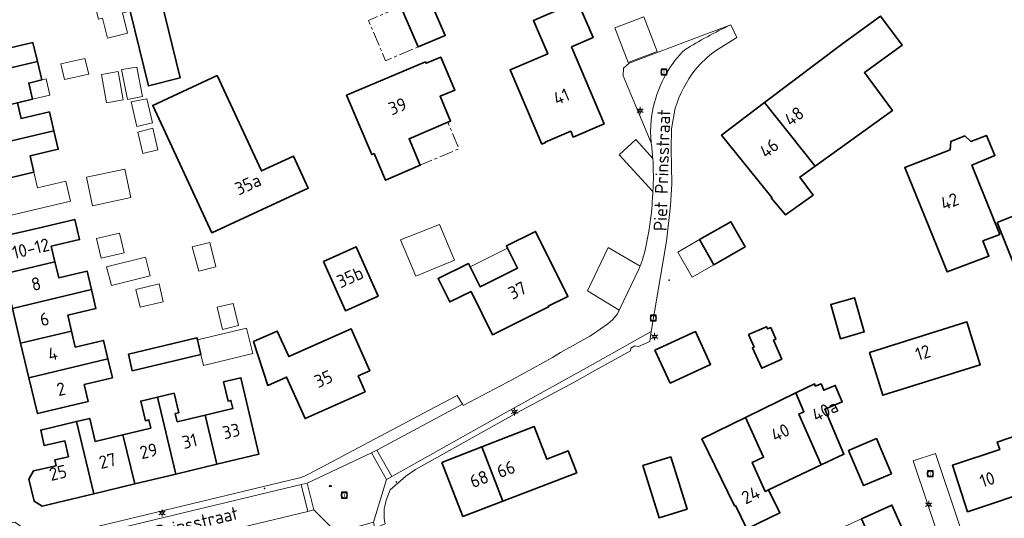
# Model space of a CAD drawing. Header units: metres. Extents: x 140853 to 145288, y 474558 to 480269.
# Tile 415 of 428: x 144420 to 144557, y 479553 to 479622. Entities that reach past the tile are written whole.
import ezdxf
from ezdxf.enums import TextEntityAlignment as Align

# ---------------------------------------------------------------- set-up
doc = ezdxf.new("R2010")
doc.units = ezdxf.units.M
doc.header["$MEASUREMENT"] = 0
doc.linetypes.add('AM-AS', pattern=[16, 10, -2, 2, -2])
for name, color, linetype, lineweight in [('B-WE-AM-AS_SPOOR_RAIL-G', 10, 'AM-AS', 18), ('B-WE-KL-ET_LS_OV_LICHTMAST-S', 190, 'Continuous', 18), ('B-WE-KL-WATER_BRANDLEIDING_PUT-S', 150, 'Continuous', 18), ('B-WE-OG-BEBOUWING-G', 7, 'Continuous', 35), ('B-WE-OG-BEBOUWING_BIJGEBOUW-G', 7, 'Continuous', 18), ('B-WE-OG-BEBOUWING_HUISNUMMER-T18', 10, 'Continuous', 18), ('B-WE-OG-BEBOUWING_LUIFEL-G', 7, 'Continuous', 18), ('B-WE-OG-BEBOUWING_STRAATNAAM-T18', 10, 'Continuous', 18), ('B-WE-OG-TERREIN_ERF-G', 7, 'Continuous', 18), ('B-WE-RI-GWA_RIOOLPUT-S', 30, 'Continuous', 18), ('B-WE-VH-VERHARDING_HALFVERHARDING_GRIND-G', 252, 'Continuous', 18), ('B-WE-VH-VERHARDING_STRAATBAKSTEEN-G', 252, 'Continuous', 18), ('B-WE-VH-VERHARDING_TEGEL-G', 252, 'Continuous', 18), ('X-XX-XX-ALGEMEEN-S', 7, 'Continuous', 18)]:
    doc.layers.add(name, color=color, linetype=linetype, lineweight=lineweight)
doc.styles.add('NLCS-ISO', font='txt')

# ---------------------------------------------------------------- blocks, each defined once
blk = doc.blocks.new('SIE-WEG_AFVALBAK_TYPE_01')
for radius in [0.25, 0.156]:
    blk.add_circle((0, 0), radius)
blk = doc.blocks.new('B-SIE-WEG_LICHTMAST-SO')
at = {"ltscale": 0.1}
for p, q in [((-1.1, 0.63), (-2.19, 1.27)), ((0, 1.27), (0, 2.53)), ((1.1, 0.63), (2.19, 1.27)), ((-1.1, -0.63), (-2.19, -1.27)), ((0, -1.27), (0, -2.53)), ((1.1, -0.63), (2.19, -1.27))]:
    blk.add_line(p, q, dxfattribs=at)
at = {"flags": 128}
for points in [[(-1.16, 0.5), (1.16, 0.5)], [(-1.16, -0.5), (1.16, -0.5)]]:
    blk.add_lwpolyline(points, dxfattribs=at)
at = {"ltscale": 0.1}
blk.add_circle((0, 0), 1.27, dxfattribs=at)
at = {"style": 'NLCS-ISO'}
blk.add_attdef('TYPE', text='', height=1.8, dxfattribs=at).set_placement((0, 2.53), align=Align.BOTTOM_CENTER)
blk = doc.blocks.new('SRI-PUT_INSPECTIE-SO')
at = {"lineweight": -3, "flags": 128}
blk.add_lwpolyline([(-2, -2), (2, -2), (2, 2), (-2, 2)], close=True, dxfattribs=at)
at = {"lineweight": -3, "ltscale": 1.5}
blk.add_circle((0, 0), 2, dxfattribs=at)
at = {"ltscale": 0.1, "style": 'NLCS-ISO'}
blk.add_text('I', height=2.5, dxfattribs=at).set_placement((0, -0.01), align=Align.MIDDLE_CENTER)
blk = doc.blocks.new('SIE-WEG_STRAATPOT_BRANDKRAAN-SO')
blk.add_ellipse((0, 0), major_axis=(-0.729, 0), ratio=0.685994)
at = {"style": 'NLCS-ISO'}
blk.add_text('BR', height=0.4, dxfattribs=at).set_placement((-0.3, -0.15))

msp = doc.modelspace()

# ---------------------------------------------------------------- linework, layer by layer
at = {"layer": 'B-WE-AM-AS_SPOOR_RAIL-G', "ltscale": 0.2, "flags": 128}
for points in [[(144475.73, 479618.501), (144473.341, 479624.102), (144468.823, 479622.201), (144471.214, 479616.584), (144475.73, 479618.501)], [(144479.855, 479608.005), (144474.471, 479605.728), (144476.027, 479602.039), (144481.413, 479604.31), (144479.855, 479608.005)]]:
    msp.add_lwpolyline(points, close=True, dxfattribs=at)
at = {"layer": 'B-WE-OG-BEBOUWING-G', "ltscale": 0.2, "flags": 128}
for points in [[(144434.988, 479626.273), (144435.668, 479623.496), (144438.218, 479613.07), (144442.606, 479614.206), (144439.863, 479625.416), (144438.706, 479625.132), (144438.233, 479627.067), (144434.988, 479626.273)], [(144475.73, 479618.501), (144479.507, 479620.114), (144477.111, 479625.71), (144473.341, 479624.102), (144475.73, 479618.501)], [(144496.996, 479606.76), (144497.338, 479605.954), (144501.621, 479607.774), (144497.095, 479618.498), (144500.095, 479619.809), (144497.927, 479624.805), (144491.786, 479622.176), (144493.776, 479617.556), (144488.546, 479615.305), (144492.958, 479604.965), (144493.455, 479605.177), (144493.422, 479605.253), (144496.996, 479606.76)], [(144523.946, 479610.746), (144530.972, 479601.906), (144541.747, 479609.66), (144537.839, 479614.919), (144543.119, 479618.763), (144540.075, 479622.798), (144534.829, 479618.969), (144523.946, 479610.746)], [(144422.748, 479616.474), (144422.123, 479619.101), (144418.193, 479618.167), (144417.635, 479620.511), (144410.533, 479618.822), (144411.711, 479613.856), (144422.748, 479616.474)], [(144476.77, 479616.408), (144465.786, 479611.78), (144469.275, 479603.521), (144469.607, 479603.661), (144471.183, 479599.967), (144476.027, 479602.039), (144474.471, 479605.728), (144479.855, 479608.005), (144480.259, 479608.176), (144478.799, 479611.63), (144480.85, 479612.497), (144478.894, 479617.085), (144476.848, 479616.223), (144476.77, 479616.408)], [(144411.711, 479613.856), (144412.854, 479609.039), (144419.963, 479610.726), (144422.089, 479611.232), (144421.557, 479613.468), (144423.361, 479613.897), (144422.748, 479616.474), (144411.711, 479613.856)], [(144447.788, 479614.513), (144438.804, 479610.353), (144447.011, 479592.63), (144460.444, 479598.851), (144458.383, 479603.303), (144453.934, 479601.242), (144447.788, 479614.513)], [(144412.854, 479609.039), (144413.998, 479604.213), (144425.041, 479606.833), (144424.416, 479609.46), (144420.486, 479608.526), (144419.963, 479610.726), (144412.854, 479609.039)], [(144523.946, 479610.746), (144517.968, 479606.229), (144524.968, 479597.542), (144524.871, 479597.472), (144526.888, 479595.124), (144530.712, 479597.879), (144528.862, 479600.388), (144530.972, 479601.906), (144523.946, 479610.746)], [(144413.998, 479604.213), (144415.182, 479599.224), (144415.61, 479599.325), (144415.569, 479599.498), (144422.256, 479601.085), (144421.724, 479603.321), (144425.654, 479604.256), (144425.041, 479606.833), (144413.998, 479604.213)], [(144554.327, 479591.499), (144556.677, 479592.399), (144552.811, 479602.054), (144556.002, 479603.366), (144554.828, 479606.194), (144552.671, 479605.339), (144551.814, 479606.118), (144549.862, 479605.345), (144549.761, 479604.186), (144543.473, 479601.695), (144548.518, 479589.273), (144549.372, 479587.17), (144555.182, 479589.396), (144554.327, 479591.499)], [(144556.303, 479594.055), (144559.463, 479586.164), (144565.033, 479588.394), (144561.873, 479596.285), (144556.303, 479594.055)], [(144422.651, 479593.246), (144417.354, 479591.998), (144418.494, 479587.209), (144418.539, 479587.018), (144425.198, 479588.602), (144424.685, 479590.757), (144428.615, 479591.692), (144427.949, 479594.494), (144422.651, 479593.246)], [(144516.9, 479588.188), (144521.245, 479590.659), (144519.258, 479594.153), (144514.913, 479591.682), (144516.9, 479588.188)], [(144483.102, 479584.47), (144486.109, 479578.427), (144493.904, 479582.305), (144493.859, 479582.395), (144496.59, 479583.753), (144492.079, 479592.823), (144488.032, 479590.81), (144488.197, 479590.478), (144489.573, 479587.712), (144484.356, 479585.116), (144482.979, 479587.882), (144482.734, 479588.375), (144478.517, 479586.277), (144480.148, 479583), (144483.102, 479584.47)], [(144462.554, 479588.633), (144465.61, 479581.784), (144470.176, 479583.821), (144467.12, 479590.67), (144462.554, 479588.633)], [(144419.269, 479582.093), (144430.276, 479584.711), (144429.662, 479587.295), (144427.879, 479586.871), (144425.731, 479586.36), (144425.232, 479588.46), (144425.198, 479588.602), (144418.539, 479587.018), (144418.494, 479587.209), (144418.08, 479587.091), (144419.269, 479582.093)], [(144419.269, 479582.093), (144420.417, 479577.268), (144427.493, 479578.951), (144426.969, 479581.155), (144430.9, 479582.09), (144430.276, 479584.711), (144419.269, 479582.093)], [(144534.508, 479577.877), (144537.827, 479578.819), (144536.476, 479583.581), (144533.157, 479582.639), (144534.508, 479577.877)], [(144538.534, 479575.961), (144540.401, 479570.007), (144553.969, 479574.262), (144552.102, 479580.216), (144538.534, 479575.961)], [(144432.571, 479575.061), (144431.957, 479577.644), (144428.026, 479576.709), (144427.493, 479578.951), (144420.417, 479577.268), (144421.564, 479572.442), (144432.571, 479575.061)], [(144468.377, 479570.502), (144467.399, 479572.694), (144469.016, 479573.415), (144466.408, 479579.26), (144457.732, 479575.389), (144456.143, 479578.951), (144452.828, 479577.472), (144454.814, 479571.381), (144457.429, 479572.547), (144459.996, 479566.763), (144468.377, 479570.502)], [(144510.817, 479571.703), (144516.443, 479574.309), (144514.329, 479578.873), (144508.703, 479576.268), (144510.817, 479571.703)], [(144524.815, 479579.44), (144524.376, 479579.247), (144524.239, 479579.558), (144521.728, 479578.452), (144522.491, 479576.705), (144522.262, 479576.608), (144523.518, 479573.89), (144523.57, 479573.776), (144526.354, 479575.046), (144525.199, 479577.675), (144525.529, 479577.82), (144524.815, 479579.44)], [(144445.025, 479577.743), (144444.962, 479578.008), (144435.432, 479575.741), (144435.94, 479573.419), (144445.512, 479575.696), (144445.025, 479577.743)], [(144421.564, 479572.442), (144422.747, 479567.471), (144429.824, 479569.15), (144429.264, 479571.504), (144433.195, 479572.439), (144432.571, 479575.061), (144421.564, 479572.442)], [(144447.727, 479560.412), (144453.585, 479561.817), (144451.075, 479572.449), (144448.64, 479571.865), (144449.28, 479569.2), (144449.688, 479569.298), (144449.956, 479568.179), (144446.086, 479567.251), (144447.727, 479560.412)], [(144531.83, 479560.306), (144534.986, 479561.799), (144532.322, 479568.055), (144534.757, 479569.075), (144533.791, 479571.381), (144532.195, 479570.713), (144531.817, 479571.616), (144531.014, 479571.28), (144530.879, 479571.603), (144528.314, 479570.347), (144529.418, 479567.705), (144528.706, 479567.398), (144531.83, 479560.306)], [(144447.727, 479560.412), (144446.086, 479567.251), (144442.216, 479566.323), (144441.945, 479567.451), (144442.422, 479567.566), (144441.766, 479570.298), (144439.457, 479569.744), (144442.024, 479559.044), (144447.727, 479560.412)], [(144521.29, 479566.91), (144523.814, 479561.371), (144522.22, 479560.644), (144524.048, 479556.633), (144524.491, 479556.835), (144531.83, 479560.306), (144528.706, 479567.398), (144529.418, 479567.705), (144528.314, 479570.347), (144521.29, 479566.91)], [(144436.306, 479557.672), (144442.024, 479559.044), (144439.457, 479569.744), (144437.147, 479569.19), (144437.8, 479566.467), (144438.257, 479566.577), (144438.53, 479565.439), (144434.665, 479564.512), (144436.306, 479557.672)], [(144428.177, 479566.35), (144423.223, 479565.161), (144423.715, 479563.011), (144426.571, 479563.664), (144427.075, 479561.461), (144425.166, 479561.004), (144425.357, 479560.207), (144422.232, 479559.488), (144421.554, 479558.347), (144422.295, 479555.265), (144423.399, 479554.576), (144430.588, 479556.3), (144428.177, 479566.35)], [(144434.665, 479564.512), (144430.8, 479563.585), (144430.03, 479566.794), (144428.177, 479566.35), (144430.588, 479556.3), (144436.306, 479557.672), (144434.665, 479564.512)], [(144524.491, 479556.835), (144524.048, 479556.633), (144522.22, 479560.644), (144523.814, 479561.371), (144521.29, 479566.91), (144515.224, 479563.94), (144519.79, 479554.612), (144519.889, 479554.661), (144521.481, 479551.41), (144526.088, 479553.666), (144524.491, 479556.835)], [(144487.522, 479555.27), (144497.82, 479559.214), (144496.624, 479562.268), (144493.663, 479561.109), (144491.876, 479565.671), (144484.626, 479562.831), (144487.522, 479555.27)], [(144552.211, 479553.802), (144562.175, 479557.101), (144560.034, 479563.568), (144559.786, 479563.486), (144559.44, 479564.53), (144556.336, 479563.503), (144556.682, 479562.458), (144550.084, 479560.274), (144552.211, 479553.802)], [(144535.65, 479562.332), (144537.731, 479557.446), (144541.604, 479559.095), (144539.524, 479563.981), (144535.65, 479562.332)], [(144487.522, 479555.27), (144484.626, 479562.831), (144479.04, 479560.643), (144481.969, 479553.143), (144487.522, 479555.27)], [(144510.917, 479561.455), (144507.019, 479560.251), (144509.271, 479552.963), (144513.169, 479554.168), (144510.917, 479561.455)], [(144543.058, 479544.138), (144545.836, 479545.377), (144541.67, 479554.713), (144537.43, 479552.798), (144540.072, 479546.872), (144541.597, 479547.488), (144543.058, 479544.138)]]:
    msp.add_lwpolyline(points, close=True, dxfattribs=at)
at = {"layer": 'B-WE-OG-BEBOUWING_BIJGEBOUW-G', "ltscale": 0.2, "flags": 128}
for points in [[(144435.668, 479623.496), (144434.988, 479626.273), (144434.006, 479629.755), (144431.062, 479629.007), (144431.81, 479626.062), (144430.412, 479625.707), (144431.258, 479622.375), (144431.797, 479622.512), (144432.509, 479619.712), (144435.31, 479620.424), (144434.598, 479623.224), (144435.668, 479623.496)], [(144426.509, 479613.947), (144429.889, 479614.725), (144429.355, 479616.909), (144426.005, 479616.138), (144426.509, 479613.947)], [(144437.377, 479611.601), (144436.577, 479615.698), (144434.458, 479615.354), (144435.271, 479611.19), (144437.377, 479611.601)], [(144434.688, 479611.14), (144433.981, 479615.083), (144431.669, 479614.675), (144432.377, 479610.725), (144434.688, 479611.14)], [(144438.748, 479607.914), (144437.993, 479611.268), (144435.822, 479610.873), (144436.597, 479607.43), (144438.748, 479607.914)], [(144437.415, 479603.676), (144439.53, 479604.161), (144438.839, 479607.17), (144436.731, 479606.657), (144437.415, 479603.676)], [(144435.742, 479597.526), (144434.905, 479601.495), (144429.565, 479600.37), (144430.408, 479596.402), (144435.742, 479597.526)], [(144480.78, 479588.83), (144478.722, 479593.76), (144473.304, 479591.661), (144475.42, 479586.592), (144480.78, 479588.83)], [(144431.622, 479589.092), (144434.83, 479589.846), (144434.189, 479592.572), (144430.981, 479591.818), (144431.622, 479589.092)], [(144446.727, 479591.282), (144444.304, 479590.671), (144445.224, 479587.266), (144447.57, 479587.869), (144446.727, 479591.282)], [(144438.455, 479586.657), (144437.812, 479589.24), (144432.389, 479587.89), (144433.047, 479585.311), (144438.455, 479586.657)], [(144440.271, 479583.009), (144439.693, 479585.501), (144436.467, 479584.752), (144437.05, 479582.261), (144440.271, 479583.009)], [(144450.754, 479579.718), (144450.01, 479582.761), (144447.753, 479582.269), (144448.511, 479579.169), (144450.754, 479579.718)], [(144445.512, 479575.696), (144445.886, 479574.162), (144452.728, 479575.831), (144451.866, 479579.367), (144445.025, 479577.743), (144445.512, 479575.696)]]:
    msp.add_lwpolyline(points, close=True, dxfattribs=at)
at = {"layer": 'B-WE-OG-BEBOUWING_LUIFEL-G', "ltscale": 0.2, "flags": 128}
for points in [[(144504.958, 479616.319), (144508.983, 479617.864), (144507.133, 479622.682), (144503.109, 479621.136), (144504.958, 479616.319)], [(144423.361, 479613.897), (144421.557, 479613.468), (144422.089, 479611.232), (144424.5, 479611.805), (144423.968, 479614.041), (144423.361, 479613.897)], [(144514.913, 479591.682), (144511.87, 479589.952), (144513.858, 479586.458), (144516.9, 479588.188), (144514.913, 479591.682)], [(144488.197, 479590.478), (144482.979, 479587.882), (144484.356, 479585.116), (144489.573, 479587.712), (144488.197, 479590.478)]]:
    msp.add_lwpolyline(points, close=True, dxfattribs=at)
at = {"layer": 'B-WE-OG-TERREIN_ERF-G', "ltscale": 0.2, "flags": 128}
for points in [[(144435.668, 479623.496), (144434.988, 479626.273), (144438.233, 479627.067), (144438.706, 479625.132), (144439.863, 479625.416), (144442.606, 479614.206), (144438.218, 479613.07), (144435.668, 479623.496)], [(144479.507, 479620.114), (144475.73, 479618.501), (144473.341, 479624.102), (144477.111, 479625.71), (144479.507, 479620.114)], [(144497.338, 479605.954), (144496.996, 479606.76), (144493.422, 479605.253), (144493.455, 479605.177), (144492.958, 479604.965), (144488.546, 479615.305), (144493.776, 479617.556), (144491.786, 479622.176), (144497.927, 479624.805), (144500.095, 479619.809), (144497.095, 479618.498), (144501.621, 479607.774), (144497.338, 479605.954)], [(144530.972, 479601.906), (144528.862, 479600.388), (144530.712, 479597.879), (144526.888, 479595.124), (144524.871, 479597.472), (144524.968, 479597.542), (144517.968, 479606.229), (144523.946, 479610.746), (144534.829, 479618.969), (144540.075, 479622.798), (144543.119, 479618.763), (144537.839, 479614.919), (144541.747, 479609.66), (144530.972, 479601.906)], [(144476.027, 479602.039), (144471.183, 479599.967), (144469.607, 479603.661), (144469.275, 479603.521), (144465.786, 479611.78), (144476.77, 479616.408), (144476.848, 479616.223), (144478.894, 479617.085), (144480.85, 479612.497), (144478.799, 479611.63), (144480.259, 479608.176), (144479.855, 479608.005), (144474.471, 479605.728), (144476.027, 479602.039)], [(144447.788, 479614.513), (144453.934, 479601.242), (144458.383, 479603.303), (144460.444, 479598.851), (144447.011, 479592.63), (144438.804, 479610.353), (144447.788, 479614.513)], [(144552.671, 479605.339), (144554.828, 479606.194), (144556.002, 479603.366), (144552.811, 479602.054), (144556.677, 479592.399), (144554.327, 479591.499), (144555.182, 479589.396), (144549.372, 479587.17), (144548.518, 479589.273), (144543.473, 479601.695), (144549.761, 479604.186), (144549.862, 479605.345), (144551.814, 479606.118), (144552.671, 479605.339)], [(144556.303, 479594.055), (144561.873, 479596.285), (144565.033, 479588.394), (144559.463, 479586.164), (144556.303, 479594.055)], [(144514.913, 479591.682), (144519.258, 479594.153), (144521.245, 479590.659), (144516.9, 479588.188), (144514.913, 479591.682)], [(144493.904, 479582.305), (144486.109, 479578.427), (144483.102, 479584.47), (144480.148, 479583), (144478.517, 479586.277), (144482.734, 479588.375), (144482.979, 479587.882), (144484.356, 479585.116), (144489.573, 479587.712), (144488.197, 479590.478), (144488.032, 479590.81), (144492.079, 479592.823), (144496.59, 479583.753), (144493.859, 479582.395), (144493.904, 479582.305)], [(144462.554, 479588.633), (144467.12, 479590.67), (144470.176, 479583.821), (144465.61, 479581.784), (144462.554, 479588.633)], [(144534.508, 479577.877), (144533.157, 479582.639), (144536.476, 479583.581), (144537.827, 479578.819), (144534.508, 479577.877)], [(144538.534, 479575.961), (144552.102, 479580.216), (144553.969, 479574.262), (144540.401, 479570.007), (144538.534, 479575.961)], [(144468.377, 479570.502), (144459.996, 479566.763), (144457.429, 479572.547), (144454.814, 479571.381), (144452.828, 479577.472), (144456.143, 479578.951), (144457.732, 479575.389), (144466.408, 479579.26), (144469.016, 479573.415), (144467.399, 479572.694), (144468.377, 479570.502)], [(144510.817, 479571.703), (144508.703, 479576.268), (144514.329, 479578.873), (144516.443, 479574.309), (144510.817, 479571.703)], [(144524.376, 479579.247), (144524.815, 479579.44), (144525.529, 479577.82), (144525.199, 479577.675), (144526.354, 479575.046), (144523.57, 479573.776), (144523.518, 479573.89), (144522.262, 479576.608), (144522.491, 479576.705), (144521.728, 479578.452), (144524.239, 479579.558), (144524.376, 479579.247)], [(144445.512, 479575.696), (144435.94, 479573.419), (144435.432, 479575.741), (144444.962, 479578.008), (144445.025, 479577.743), (144445.512, 479575.696)], [(144428.177, 479566.35), (144430.03, 479566.794), (144430.8, 479563.585), (144434.665, 479564.512), (144438.53, 479565.439), (144438.257, 479566.577), (144437.8, 479566.467), (144437.147, 479569.19), (144439.457, 479569.744), (144441.766, 479570.298), (144442.422, 479567.566), (144441.945, 479567.451), (144442.216, 479566.323), (144446.086, 479567.251), (144449.956, 479568.179), (144449.688, 479569.298), (144449.28, 479569.2), (144448.64, 479571.865), (144451.075, 479572.449), (144453.585, 479561.817), (144447.727, 479560.412), (144442.024, 479559.044), (144436.306, 479557.672), (144430.588, 479556.3), (144423.399, 479554.576), (144422.295, 479555.265), (144421.554, 479558.347), (144422.232, 479559.488), (144425.357, 479560.207), (144425.166, 479561.004), (144427.075, 479561.461), (144426.571, 479563.664), (144423.715, 479563.011), (144423.223, 479565.161), (144428.177, 479566.35)], [(144528.314, 479570.347), (144530.879, 479571.603), (144531.014, 479571.28), (144531.817, 479571.616), (144532.195, 479570.713), (144533.791, 479571.381), (144534.757, 479569.075), (144532.322, 479568.055), (144534.986, 479561.799), (144531.83, 479560.306), (144524.491, 479556.835), (144526.088, 479553.666), (144521.481, 479551.41), (144519.889, 479554.661), (144519.79, 479554.612), (144515.224, 479563.94), (144521.29, 479566.91), (144528.314, 479570.347)], [(144484.626, 479562.831), (144491.876, 479565.671), (144493.663, 479561.109), (144496.624, 479562.268), (144497.82, 479559.214), (144487.522, 479555.27), (144481.969, 479553.143), (144479.04, 479560.643), (144484.626, 479562.831)], [(144552.211, 479553.802), (144550.084, 479560.274), (144556.682, 479562.458), (144556.336, 479563.503), (144559.44, 479564.53), (144559.786, 479563.486), (144560.034, 479563.568), (144562.175, 479557.101), (144552.211, 479553.802)], [(144535.65, 479562.332), (144539.524, 479563.981), (144541.604, 479559.095), (144537.731, 479557.446), (144535.65, 479562.332)], [(144513.169, 479554.168), (144509.271, 479552.963), (144507.019, 479560.251), (144510.917, 479561.455), (144513.169, 479554.168)], [(144543.058, 479544.138), (144541.27, 479543.34), (144541.38, 479543.093), (144540.238, 479542.584), (144539.403, 479544.456), (144535.96, 479542.919), (144530.609, 479540.531), (144531.302, 479538.979), (144527.745, 479537.232), (144523.547, 479546.528), (144532.509, 479550.575), (144537.43, 479552.798), (144541.67, 479554.713), (144545.836, 479545.377), (144543.058, 479544.138)]]:
    msp.add_lwpolyline(points, close=True, dxfattribs=at)
msp.add_lwpolyline([(144423.175, 479549.846), (144459.054, 479558.476), (144459.054, 479558.476, 0.0630119), (144460.581, 479559.054), (144460.581, 479559.054), (144478.147, 479568.377), (144481.15, 479569.971), (144481.895, 479568.749), (144482.002, 479568.573), (144489.076, 479572.284), (144494.428, 479575.29), (144495.53, 479575.947), (144499.643, 479578.232), (144500, 479578.477), (144502.124, 479579.936), (144502.854, 479580.552), (144503.471, 479581.359), (144503.711, 479581.859), (144499.291, 479584.537), (144502.197, 479590.574), (144506.628, 479587.97), (144506.628, 479587.97, 0.0333025), (144507.197, 479589.712), (144507.197, 479589.712, 0.0469687), (144508.359, 479597.46), (144508.359, 479597.46, 0.005411), (144508.42, 479598.38), (144508.42, 479598.38), (144503.726, 479603.472), (144506.034, 479605.612), (144508.393, 479602.981), (144508.393, 479602.981, 0.0139138), (144508.189, 479605.145), (144508.189, 479605.145), (144504.286, 479614.492), (144504.308, 479615.543), (144505.113, 479616.229), (144515.624, 479620.25), (144519.242, 479621.573), (144520.083, 479619.822), (144517.123, 479617.948), (144517.123, 479617.948, 0.0587584), (144514.28, 479615.311), (144514.28, 479615.311, 0.0872028), (144511.526, 479609.991), (144511.526, 479609.991), (144511.005, 479607.104), (144510.939, 479604.317), (144511.027, 479599.441), (144510.871, 479596.439), (144510.326, 479591.48), (144509.492, 479586.561), (144508.193, 479578.879), (144507.962, 479577.514), (144506.397, 479576.776), (144505.917, 479576.908), (144505.33, 479576.55), (144505.294, 479576.212), (144500, 479573.266), (144497.525, 479571.889), (144489.459, 479567.542), (144475.377, 479559.661), (144474.047, 479558.74), (144471.865, 479556.866), (144471.296, 479555.395), (144471.296, 479555.395, 0.1374933), (144471.147, 479552.115)], format="xyb", dxfattribs=at)
for points in [[(144418.193, 479618.167), (144422.123, 479619.101), (144422.748, 479616.474), (144423.361, 479613.897), (144421.557, 479613.468), (144422.089, 479611.232), (144419.963, 479610.726), (144420.486, 479608.526), (144424.416, 479609.46), (144425.041, 479606.833), (144425.654, 479604.256), (144421.724, 479603.321), (144422.256, 479601.085), (144422.777, 479598.894), (144426.707, 479599.829), (144427.372, 479597.031), (144422.061, 479595.785), (144416.75, 479594.539)], [(144417.354, 479591.998), (144422.651, 479593.246), (144427.949, 479594.494), (144428.615, 479591.692), (144424.685, 479590.757), (144425.198, 479588.602), (144425.232, 479588.46), (144425.731, 479586.36), (144427.879, 479586.871), (144429.662, 479587.295), (144430.276, 479584.711), (144430.9, 479582.09), (144426.969, 479581.155), (144427.493, 479578.951), (144428.026, 479576.709), (144431.957, 479577.644), (144432.571, 479575.061), (144433.195, 479572.439), (144429.264, 479571.504), (144429.824, 479569.15), (144422.747, 479567.471), (144421.564, 479572.442), (144420.417, 479577.268), (144419.269, 479582.093)], [(144548.718, 479548.732), (144544.646, 479560.884), (144547.747, 479561.895), (144550.926, 479552.326)]]:
    msp.add_lwpolyline(points, dxfattribs=at)
at = {"layer": 'B-WE-VH-VERHARDING_HALFVERHARDING_GRIND-G', "ltscale": 0.2, "flags": 128}
msp.add_lwpolyline([(144506.628, 479587.97), (144502.197, 479590.574), (144499.291, 479584.537), (144503.711, 479581.859), (144506.501, 479587.663), (144506.501, 479587.663, 0.0094946), (144506.628, 479587.97)], format="xyb", close=True, dxfattribs=at)
at = {"layer": 'B-WE-VH-VERHARDING_STRAATBAKSTEEN-G', "ltscale": 0.2, "flags": 128}
for points in [[(144506.501, 479587.663), (144503.711, 479581.859), (144503.471, 479581.359), (144502.854, 479580.552), (144502.124, 479579.936), (144500, 479578.477), (144499.643, 479578.232), (144495.53, 479575.947), (144494.428, 479575.29), (144489.076, 479572.284), (144482.002, 479568.573), (144481.895, 479568.749), (144469.981, 479562.38), (144472.061, 479558.703), (144488.047, 479567.66), (144500, 479574.288), (144508.193, 479578.879), (144509.492, 479586.561), (144510.326, 479591.48), (144510.871, 479596.439), (144511.027, 479599.441), (144510.939, 479604.317), (144511.005, 479607.104), (144511.526, 479609.991), (144511.526, 479609.991, -0.0872028), (144514.28, 479615.311), (144514.28, 479615.311, -0.0587584), (144517.123, 479617.948), (144517.123, 479617.948), (144520.083, 479619.822), (144519.242, 479621.573), (144519.242, 479621.573, 0.0256253), (144512.835, 479618.113), (144512.835, 479618.113, 0.129806), (144508.83, 479611.387), (144508.83, 479611.387, 0.1068487), (144508.189, 479605.145), (144508.189, 479605.145, -0.0139138), (144508.393, 479602.981), (144508.393, 479602.981, -0.0301255), (144508.42, 479598.38), (144508.42, 479598.38, -0.005411), (144508.359, 479597.46), (144508.359, 479597.46, -0.0469687), (144507.197, 479589.712), (144507.197, 479589.712, -0.0333025), (144506.628, 479587.97), (144506.628, 479587.97, -0.0094946), (144506.501, 479587.663)], [(144519.242, 479621.573), (144515.624, 479620.25), (144505.113, 479616.229), (144504.308, 479615.543), (144504.286, 479614.492), (144508.189, 479605.145), (144508.189, 479605.145, -0.1068487), (144508.83, 479611.387), (144508.83, 479611.387, -0.129806), (144512.835, 479618.113), (144512.835, 479618.113, -0.0256253), (144519.242, 479621.573)], [(144471.296, 479555.395), (144471.865, 479556.866), (144474.047, 479558.74), (144475.377, 479559.661), (144489.459, 479567.542), (144497.525, 479571.889), (144500, 479573.266), (144505.294, 479576.212), (144505.33, 479576.55), (144505.917, 479576.908), (144506.397, 479576.776), (144507.962, 479577.514), (144508.193, 479578.879), (144500, 479574.288), (144488.047, 479567.66), (144472.061, 479558.703), (144471.336, 479558.296), (144469.519, 479552.336), (144469.724, 479551.507), (144471.147, 479552.115), (144471.147, 479552.115, -0.1374933), (144471.296, 479555.395)], [(144469.248, 479561.988), (144469.981, 479562.38), (144481.895, 479568.749), (144481.15, 479569.971), (144478.147, 479568.377), (144460.581, 479559.054), (144460.581, 479559.054, -0.0630119), (144459.054, 479558.476), (144459.054, 479558.476), (144423.175, 479549.846), (144419.594, 479552.338), (144418.039, 479552.049), (144418.233, 479551.23), (144422.823, 479548.747), (144423.665, 479548.952), (144441.716, 479553.325), (144459.458, 479557.572), (144460.281, 479557.788), (144469.248, 479561.988)]]:
    msp.add_lwpolyline(points, format="xyb", close=True, dxfattribs=at)
for points in [[(144460.281, 479557.788), (144461.209, 479554.047), (144464.394, 479550.897), (144469.519, 479552.336), (144471.336, 479558.296), (144469.248, 479561.988), (144460.281, 479557.788)], [(144469.981, 479562.38), (144469.248, 479561.988), (144471.336, 479558.296), (144472.061, 479558.703), (144469.981, 479562.38)], [(144529.224, 479524.915), (144530.799, 479520.503), (144532.031, 479521.113), (144544.62, 479525.663), (144558.449, 479530.474), (144552.232, 479548.346), (144550.926, 479552.326), (144547.747, 479561.895), (144544.646, 479560.884), (144548.718, 479548.732), (144553.468, 479534.331), (144541.529, 479529.765), (144535.537, 479527.338), (144529.224, 479524.915)], [(144461.209, 479554.047), (144460.281, 479557.788), (144459.458, 479557.572), (144460.395, 479553.85), (144461.209, 479554.047)], [(144459.458, 479557.572), (144441.716, 479553.325), (144423.665, 479548.952), (144424.533, 479545.222), (144430.689, 479546.71), (144442.64, 479549.558), (144460.395, 479553.85), (144459.458, 479557.572)]]:
    msp.add_lwpolyline(points, close=True, dxfattribs=at)
msp.add_lwpolyline([(144390.688, 479534.906), (144434.745, 479545.333), (144440.994, 479546.812), (144452.615, 479549.562), (144455.204, 479550.114), (144455.204, 479550.114, -0.0449584), (144458.407, 479550.004), (144458.407, 479550.004, -0.0496017), (144461.373, 479549.125), (144461.373, 479549.125), (144464.612, 479550.095), (144464.394, 479550.897), (144461.209, 479554.047), (144460.395, 479553.85), (144442.64, 479549.558), (144430.689, 479546.71), (144424.533, 479545.222), (144423.726, 479545.027), (144413.095, 479542.442)], format="xyb", dxfattribs=at)
at = {"layer": 'B-WE-VH-VERHARDING_TEGEL-G', "ltscale": 0.2, "flags": 128}
msp.add_lwpolyline([(144508.393, 479602.981), (144506.034, 479605.612), (144503.726, 479603.472), (144508.42, 479598.38), (144508.42, 479598.38, 0.0301255), (144508.393, 479602.981)], format="xyb", close=True, dxfattribs=at)

# ---------------------------------------------------------------- block references
at = {"layer": 'B-WE-KL-ET_LS_OV_LICHTMAST-S', "xscale": 0.2, "yscale": 0.2, "zscale": 0.2}
for p in [(144506.638, 479609.64), (144508.652, 479578.172), (144489.14, 479567.707), (144546.791, 479554.785), (144440.094, 479553.623)]:
    msp.add_blockref('B-SIE-WEG_LICHTMAST-SO', p, dxfattribs=at)
at = {"layer": 'B-WE-KL-WATER_BRANDLEIDING_PUT-S', "xscale": 0.2, "yscale": 0.2, "zscale": 0.2}
msp.add_blockref('SIE-WEG_STRAATPOT_BRANDKRAAN-SO', (144463.515, 479557.366), dxfattribs=at)
at = {"layer": 'B-WE-RI-GWA_RIOOLPUT-S', "xscale": 0.2, "yscale": 0.2, "zscale": 0.2}
for p in [(144509.962, 479615.009), (144508.473, 479580.748), (144547.013, 479559.08), (144465.465, 479556.105)]:
    msp.add_blockref('SRI-PUT_INSPECTIE-SO', p, dxfattribs=at)
at = {"layer": 'X-XX-XX-ALGEMEEN-S', "xscale": 0.2, "yscale": 0.2, "zscale": 0.2}
for p in [(144510.684, 479586.043), (144472.698, 479557.934), (144454.373, 479557.042)]:
    msp.add_blockref('SIE-WEG_AFVALBAK_TYPE_01', p, dxfattribs=at)

# ---------------------------------------------------------------- texts
at = {"layer": 'B-WE-OG-BEBOUWING_HUISNUMMER-T18', "style": 'NLCS-ISO'}
for s, rotation, p in [('41', 22.9, (144495.673, 479611.581)), ('39', 22.1, (144472.87, 479610.24)), ('48', 37.1, (144528.062, 479608.843)), ('46', 38.8, (144524.583, 479604.395)), ('35a', 24.8, (144452.046, 479599.37)), ('42', 22.1, (144549.701, 479596.989)), ('10-12', 13.4, (144421.838, 479590.434)), ('35b', 24, (144466.263, 479586.455)), ('8', 13.4, (144422.566, 479585.518)), ('37', 26.4, (144489.537, 479584.6)), ('6', 13.4, (144423.734, 479580.606)), ('12', 17.4, (144545.989, 479575.951)), ('4', 13.4, (144424.882, 479575.78)), ('35', 24, (144462.557, 479572.286)), ('2', 13.4, (144426.047, 479570.882)), ('40a', 26.1, (144532.364, 479567.876)), ('33', 13.5, (144449.722, 479565.004)), ('40', 26.1, (144526.136, 479564.828)), ('31', 13.5, (144443.943, 479563.618)), ('29', 13.5, (144438.231, 479562.248)), ('27', 13.5, (144432.513, 479560.876)), ('66', 21, (144487.959, 479559.721)), ('25', 13.5, (144425.617, 479559.221)), ('68', 21.4, (144484.23, 479558.349)), ('10', 18.2, (144554.947, 479558.287)), ('24', 26.1, (144522.025, 479556.13))]:
    msp.add_text(s, height=1.8, rotation=rotation, dxfattribs=at).set_placement(p, align=Align.MIDDLE_CENTER)
at = {"layer": 'B-WE-OG-BEBOUWING_STRAATNAAM-T18', "style": 'NLCS-ISO'}
for rotation, p in [(88.2, (144509.683, 479601.337)), (13.5, (144442.398, 479551.699))]:
    msp.add_text('Piet Prinsstraat', height=1.8, rotation=rotation, dxfattribs=at).set_placement(p, align=Align.MIDDLE_CENTER)

doc.saveas('drawing.dxf')
